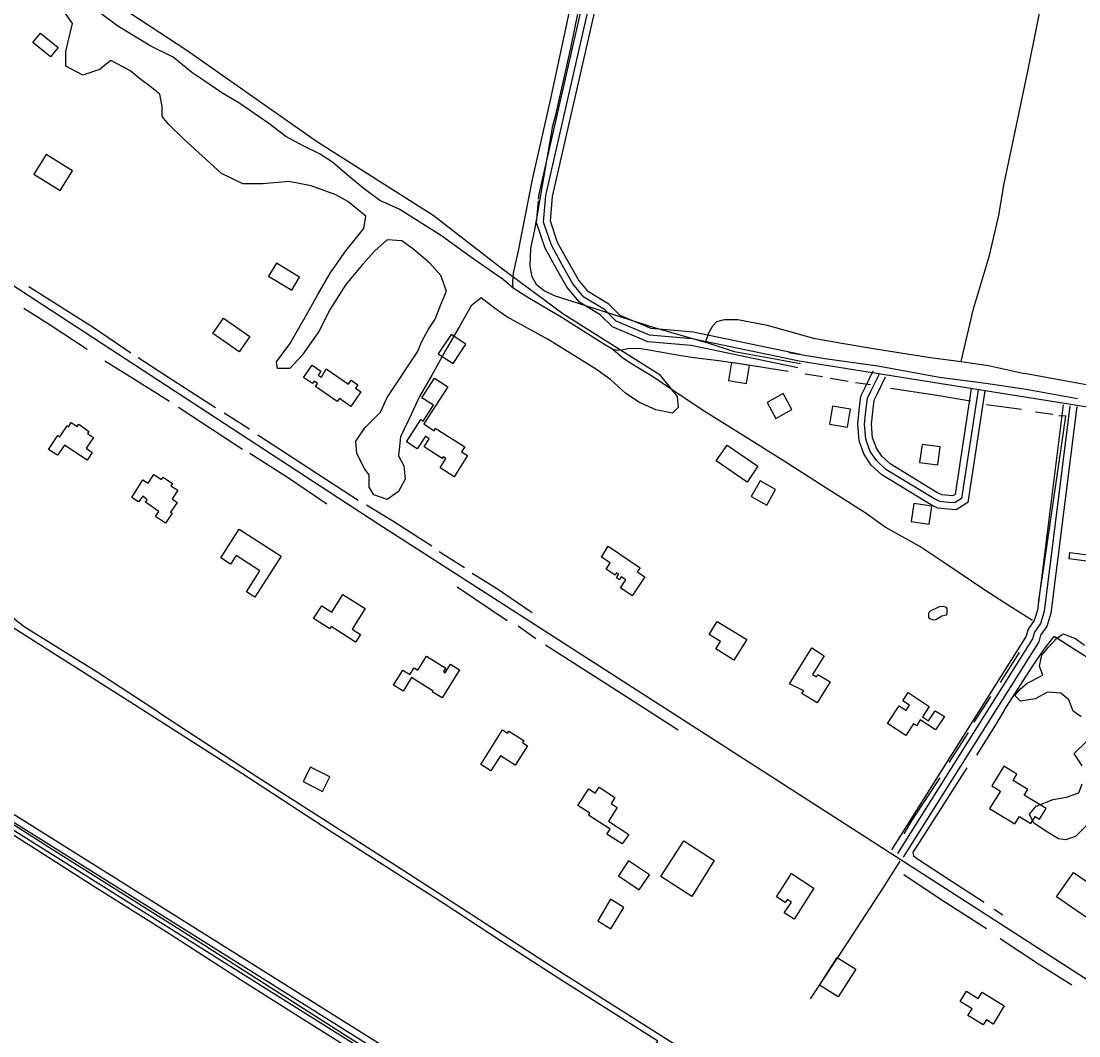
# Model space of a CAD drawing. Extents: x 3297772 to 3335630, y 634068 to 659439.
# Drawn here: x 3303531 to 3305852, y 655156 to 657384 of the extents above; entities that cross this region are included whole.
import ezdxf

# ---------------------------------------------------------------- set-up
doc = ezdxf.new("R2010")
doc.units = 0
for name, color, linetype in [('V-BLDG-OTLN', 7, 'Continuous'), ('V-DTCH-CNTR', 7, 'Continuous'), ('V-ROAD-CNTR', 7, 'Continuous'), ('V-SITE-VEGE', 7, 'Continuous'), ('V-TOPO-SHOR', 7, 'Continuous')]:
    doc.layers.add(name, color=color, linetype=linetype)

msp = doc.modelspace()

# ---------------------------------------------------------------- linework, layer by layer
at = {"layer": 'V-BLDG-OTLN'}
for points in [[(3303572.9, 657357.4), (3303611.9, 657325.7), (3303595.5, 657305.6), (3303556.5, 657337.2)], [(3303558.8, 657047.8), (3303616.5, 657012.2), (3303643.1, 657055.1), (3303585.4, 657090.8)], [(3304141.9, 656821.9), (3304091.2, 656852.5), (3304073.9, 656823.8), (3304124.6, 656793.2)], [(3304009.6, 656658), (3303951.4, 656698.1), (3303974.7, 656731.9), (3304032.9, 656691.8)], [(3304478.6, 656632), (3304506.9, 656674.8), (3304474.6, 656696.1), (3304446.3, 656653.3)], [(3304200.5, 656620.7), (3304249.3, 656587.1), (3304255.2, 656595.7), (3304269.9, 656585.6), (3304264.6, 656577.9), (3304276.2, 656570), (3304254.3, 656538), (3304229.2, 656555.3), (3304224.6, 656548.6), (3304176.6, 656581.7), (3304181.2, 656588.4), (3304173.7, 656593.6), (3304170.2, 656588.4), (3304150.8, 656601.8), (3304169.4, 656628.6), (3304188.7, 656615.3), (3304183, 656607), (3304190, 656602.4)], [(3305129.2, 656627.6), (3305089.7, 656634.2), (3305083.1, 656594.7), (3305122.6, 656588.1)], [(3304439.5, 656490.4), (3304504.6, 656449.6), (3304497.4, 656438.2), (3304510.3, 656430.1), (3304481.4, 656383.9), (3304450.2, 656403.4), (3304463.1, 656423.9), (3304457.1, 656427.6), (3304454.9, 656424.1), (3304415.4, 656449.7), (3304426.6, 656467), (3304418, 656472.5), (3304400.2, 656445.1), (3304376.3, 656460.6), (3304408.1, 656509.5), (3304413.3, 656506.1), (3304435.6, 656540.6), (3304410, 656557.1), (3304437.8, 656600.2), (3304467.2, 656581.3), (3304414.4, 656499.6), (3304437.5, 656484.7)], [(3305167.8, 656547), (3305187, 656511.9), (3305222.1, 656531.1), (3305202.9, 656566.2)], [(3305350.8, 656532), (3305311.3, 656538.5), (3305304.7, 656499.1), (3305344.2, 656492.5)], [(3303675.8, 656420.2), (3303625.6, 656453.2), (3303610.9, 656430.8), (3303591, 656443.9), (3303611.2, 656474.6), (3303615.9, 656471.5), (3303631.6, 656495.3), (3303634.5, 656493.5), (3303640.5, 656502.6), (3303653.5, 656493.9), (3303657, 656499), (3303679.1, 656483.3), (3303676.2, 656479), (3303689.6, 656469.6), (3303673.3, 656446.5), (3303686.6, 656437.1)], [(3305080.2, 656453.3), (3305147.9, 656406.7), (3305124.2, 656372.1), (3305056.4, 656418.7)], [(3305508, 656454.8), (3305502.7, 656415.1), (3305542.3, 656409.9), (3305547.6, 656449.5)], [(3303773.8, 656337.9), (3303797.7, 656377.2), (3303809.3, 656369.9), (3303822, 656389), (3303838.9, 656377.8), (3303842.1, 656382.6), (3303862.7, 656368.9), (3303859.5, 656363.9), (3303874.4, 656354), (3303862.1, 656335.2), (3303873.5, 656327.5), (3303858.9, 656306), (3303862.2, 656303.7), (3303847.4, 656282), (3303825.8, 656296.7), (3303832.9, 656307.6), (3303803.4, 656327.8), (3303807.1, 656333.3), (3303797.7, 656341), (3303788.3, 656328.4)], [(3305186.7, 656355.6), (3305152.4, 656374.8), (3305133, 656340.2), (3305167.3, 656321)], [(3305529.2, 656319.2), (3305489.7, 656324.9), (3305483.9, 656285.3), (3305523.5, 656279.6)], [(3304009, 656268.4), (3304101.2, 656209.5), (3304043.8, 656119.6), (3304025.4, 656131.3), (3304054.7, 656177.2), (3304002.4, 656210.6), (3303990.5, 656192), (3303969, 656205.8)], [(3304818.8, 656231.1), (3304889.3, 656184.1), (3304883.1, 656174.9), (3304899.7, 656163.9), (3304872.1, 656122.5), (3304846.2, 656139.8), (3304857.7, 656157.1), (3304847.8, 656163.7), (3304843.7, 656157.5), (3304837.3, 656161.8), (3304842.4, 656169.7), (3304837.5, 656172.9), (3304834.2, 656168), (3304814.8, 656180.7), (3304823.8, 656194.5), (3304804.8, 656207)], [(3305832.6, 656217.7), (3305882.1, 656211), (3305880.2, 656197.2), (3305830.7, 656203.8)], [(3304236.9, 656125.1), (3304285.7, 656094.2), (3304257.2, 656049.2), (3304275.6, 656037.6), (3304264.8, 656020.6), (3304211, 656054.7), (3304207.9, 656049.9), (3304172.6, 656072.3), (3304190.5, 656100.6), (3304212.6, 656086.7)], [(3305123.7, 656026.4), (3305094.9, 655981), (3305055.1, 656006.2), (3305065.3, 656022.2), (3305040.7, 656037.8), (3305058.4, 656065.8)], [(3305217.3, 655929.1), (3305265.8, 656007.8), (3305293.4, 655990.7), (3305267.9, 655949.4), (3305276.2, 655944.3), (3305279.5, 655949.6), (3305306, 655933.3), (3305277.6, 655887.3), (3305244.5, 655907.7), (3305248.3, 655913.9)], [(3304435, 655913.1), (3304387.5, 655942.7), (3304369.1, 655913), (3304347.9, 655926.2), (3304368.3, 655958.9), (3304383.6, 655949.3), (3304393.1, 655964.6), (3304401.3, 655959.5), (3304420.3, 655990), (3304462.5, 655963.7), (3304457.6, 655955.9), (3304461.5, 655953.6), (3304473, 655972.3), (3304492.8, 655960), (3304454.8, 655898.5), (3304433.1, 655911.9)], [(3305472.2, 655815.8), (3305432.2, 655841.8), (3305457.6, 655880.9), (3305472.9, 655870.9), (3305480.5, 655882.5), (3305465.8, 655892), (3305477.4, 655909.8), (3305523.9, 655879.6), (3305508.8, 655856.4), (3305522.3, 655847.6), (3305537, 655870.2), (3305557, 655857.2), (3305537.8, 655827.8), (3305504, 655849.8), (3305495.9, 655837.3), (3305489.5, 655841.4)], [(3304539.3, 655752), (3304587.2, 655827.8), (3304598.3, 655820.7), (3304601.2, 655825.2), (3304633.7, 655804.6), (3304630.9, 655800.2), (3304642, 655793.2), (3304615.2, 655750.8), (3304582.8, 655771.3), (3304561.8, 655738.1)], [(3304208.2, 655724.7), (3304165.6, 655746.3), (3304149.5, 655714.7), (3304192.2, 655693.1)], [(3305687.3, 655748.6), (3305660.8, 655705.5), (3305679.9, 655693.7), (3305656.4, 655655.5), (3305711.7, 655621.5), (3305721.8, 655637.8), (3305747, 655622.3), (3305756.6, 655637.8), (3305765.9, 655632), (3305780.2, 655655.2), (3305732.2, 655684.7), (3305740, 655697.3), (3305707.9, 655717.2), (3305716.3, 655730.8)], [(3304849.7, 655577.6), (3304816.2, 655599.4), (3304823.3, 655610.2), (3304776, 655641.1), (3304778.8, 655645.4), (3304752.8, 655662.4), (3304776.4, 655698.7), (3304790.6, 655689.4), (3304799, 655702.2), (3304834.1, 655679.4), (3304825.5, 655666.2), (3304838.8, 655657.5), (3304819.5, 655627.9), (3304864.3, 655598.7)], [(3305051.7, 655541.4), (3305002.6, 655462.5), (3304934.8, 655506.3), (3304985.2, 655584.3)], [(3305871.3, 655414.7), (3305803.3, 655461.2), (3305840.2, 655515.3), (3305874.9, 655491.6), (3305919.3, 655556.6), (3305952.7, 655533.7)], [(3304841.6, 655507.6), (3304887.3, 655477), (3304909.5, 655510.2), (3304863.9, 655540.8)], [(3305270.7, 655480.5), (3305227.2, 655412.2), (3305205.7, 655426.2), (3305221.2, 655450), (3305212, 655456), (3305207.6, 655449.3), (3305188.4, 655461.8), (3305221.4, 655512.5)], [(3304825.3, 655391.4), (3304853.8, 655438.4), (3304824.5, 655456.2), (3304796.1, 655409.1)], [(3305362.6, 655302.8), (3305324.1, 655241.7), (3305283.2, 655267.5), (3305321.8, 655328.6)], [(3305640, 655252.2), (3305688.5, 655222.1), (3305663.9, 655182.3), (3305649.1, 655191.4), (3305642.3, 655180.4), (3305608.8, 655201.1), (3305617.7, 655215.5), (3305591.3, 655231.9), (3305605.2, 655254.5), (3305631.5, 655238.2)]]:
    msp.add_lwpolyline(points, close=True, dxfattribs=at)
at = {"layer": 'V-DTCH-CNTR'}
for points in [[(3305241.3, 656631.6), (3305096.5, 656658.1), (3305038.3, 656676.9), (3305032.9, 656678.5), (3304918.6, 656711.6), (3304701.1, 656780.6), (3304678.6, 656791.9), (3304662.4, 656804.6), (3304652.5, 656822.7), (3304648.2, 656846.2), (3304649.6, 656885.2), (3304658.1, 656925.7), (3304697.5, 657153.8), (3304704.2, 657177.9), (3304736.9, 657324.2), (3304787.6, 657573.2), (3304801.9, 657633.6)], [(3305739.8, 657270.4), (3305761.5, 657379.7), (3305800.9, 657575.7), (3305813.3, 657634.6)], [(3305593.9, 656636.8), (3305621.2, 656752.2), (3305656.2, 656869.2), (3305676.2, 656957.7), (3305688.1, 657027.8), (3305706.4, 657114.1), (3305739.8, 657270.4)], [(3305032.9, 656678.5), (3305040.2, 656700), (3305048.9, 656715.3), (3305057.6, 656724.5), (3305074.6, 656728.8), (3305104, 656729.2), (3305168, 656716.6), (3305269.5, 656687.9), (3305331.9, 656676.9), (3305410.5, 656664.1), (3305526.9, 656645.3), (3305593.9, 656636.8), (3305603.3, 656635.6), (3305654.2, 656627.8), (3305732.7, 656610.4)], [(3307075.7, 656383.1), (3306935.6, 656405.4), (3306788, 656430.3), (3306771.3, 656433), (3306649.5, 656453), (3306494.5, 656479.6), (3306348, 656504.9), (3306221.3, 656524.9), (3306060.3, 656553.6), (3305923, 656576.1), (3305864.5, 656586.6), (3305848.8, 656589.5), (3305732.7, 656610.4)], [(3304730.3, 654846.1), (3304846, 655020.4), (3304928.1, 655144.5), (3304712.7, 655280.8), (3304584.9, 655363.8), (3304459, 655446), (3304209, 655605.6), (3304012.8, 655733.4), (3303779.2, 655883.3), (3303513.1, 656052)], [(3305640.2, 654272.2), (3305552.6, 654327.3), (3305386.5, 654433.7), (3305138.3, 654590.6), (3304941.2, 654713.8), (3304730.3, 654846.1), (3304516.8, 654982.7), (3304228.6, 655165.8), (3303890.9, 655381.5), (3303598.9, 655565.4), (3303315.7, 655746.3), (3303309.6, 655750.2), (3303272.9, 655773.6), (3303195.7, 655822.8)]]:
    msp.add_lwpolyline(points, dxfattribs=at)
at = {"layer": 'V-ROAD-CNTR'}
for points in [[(3304666.5, 656993.1), (3304667.5, 657003.7), (3304811.7, 657636.6)], [(3305238.5, 656637.5), (3305003.5, 656686.4), (3304909.9, 656694.5), (3304836.9, 656725.2), (3304811, 656751), (3304765.9, 656778.3), (3304741.6, 656807.5), (3304718.8, 656847.4), (3304694.5, 656891.8), (3304677, 656942.8), (3304682.4, 657001.3), (3304827.1, 657636.6)], [(3304695.5, 656980.3), (3304697.2, 656999), (3304842.5, 657636.6)], [(3307155.2, 654451.4), (3305570.3, 655472.8), (3304315.7, 656279), (3303258.8, 656968.8)], [(3305235.4, 656622.8), (3305001.3, 656671.5), (3304906.3, 656679.7), (3304828.4, 656712.5), (3304801.7, 656739.1), (3304756, 656766.8), (3304729.2, 656799), (3304705.7, 656840.1), (3304680.7, 656885.7), (3304661.7, 656941), (3304666.2, 656989.6)], [(3305241.5, 656652.2), (3305005.7, 656701.3), (3304913.5, 656709.2), (3304845.4, 656737.9), (3304820.3, 656762.9), (3304775.8, 656789.8), (3304754, 656816.1), (3304731.9, 656854.7), (3304708.2, 656897.9), (3304692.2, 656944.7), (3304695.5, 656980.3)], [(3301868.5, 656682.4), (3302565.2, 656232.5), (3303400.7, 655696.5), (3304688.1, 654889), (3305185.7, 654571.2), (3306143.6, 653957.8), (3306484.9, 653739.3), (3306512.3, 653719.4), (3306551.9, 653712.6), (3306596.7, 653691.7), (3307229.5, 653285.8)], [(3308873.7, 656054.6), (3308277.1, 656147.8), (3306972.9, 656359.4), (3306008.8, 656514.5), (3305238.5, 656637.5)], [(3305645.7, 656572.6), (3305608.3, 656326.9), (3305583.2, 656311.1), (3305564.9, 656312.5), (3305542.8, 656314.7), (3305526.2, 656323), (3305419.6, 656387.9), (3305396.5, 656409.3), (3305380.8, 656432.7), (3305370.1, 656462.8), (3305366.8, 656499.4), (3305369.9, 656529.6), (3305373.7, 656560.8), (3305383.2, 656579.8), (3305400.9, 656616)], [(3305630.9, 656574.8), (3305594.5, 656336), (3305579.4, 656326.4), (3305566.2, 656327.4), (3305547, 656329.3), (3305533.5, 656336.1), (3305428.7, 656399.9), (3305408, 656419.1), (3305394.3, 656439.5), (3305384.8, 656466), (3305381.8, 656499.3), (3305384.9, 656527.9), (3305388.3, 656556.5), (3305396.6, 656573.1), (3305414.4, 656609.4)], [(3305616.1, 656577.1), (3305580.7, 656345), (3305575.6, 656341.8), (3305567.5, 656342.4), (3305551.3, 656344), (3305540.7, 656349.3), (3305437.8, 656412), (3305419.5, 656428.9), (3305407.8, 656446.3), (3305399.6, 656469.3), (3305396.9, 656499.2), (3305399.8, 656526.3), (3305402.8, 656552.1), (3305410, 656566.4), (3305427.8, 656602.8)], [(3305817.6, 656541.6), (3305761.5, 656091), (3305754.4, 656068.3), (3305740.8, 656048.8), (3305736.5, 656034.1), (3305441.2, 655564.6)], [(3305832.5, 656539.7), (3305776.2, 656087.8), (3305768, 656061.7), (3305754.5, 656042.2), (3305750.3, 656027.9), (3305453.9, 655556.6)], [(3305847.4, 656537.9), (3305790.9, 656084.5), (3305781.6, 656055), (3305768.3, 656035.7), (3305764.2, 656021.7), (3305466.6, 655548.6)], [(3303329.9, 655759.8), (3303408.8, 655709.2), (3304696.2, 654901.7), (3304734.7, 654877.1)], [(3303314, 655734.4), (3303392.7, 655683.9), (3304680.1, 654876.4), (3304718.6, 654851.8)], [(3305459, 655540), (3305421.2, 655480.2), (3305346.5, 655364.8), (3305262.1, 655237.5)]]:
    msp.add_lwpolyline(points, dxfattribs=at)
at = {"layer": 'V-SITE-VEGE'}
for points in [[(3303756.8, 657410.4), (3303891.9, 657321.9), (3304179.3, 657120.4), (3304434.7, 656958.2), (3304587, 656840.2), (3304719.7, 656741.8), (3304930.9, 656609.1), (3304970.2, 656560), (3304972.7, 656535.4), (3304960.4, 656523.1), (3304923.5, 656530.5), (3304886.7, 656547.7), (3304857.2, 656567.3), (3304825.3, 656596.8), (3304793.4, 656619), (3304687.7, 656685.3), (3304596.9, 656734.5), (3304569.8, 656754.1), (3304540.4, 656776.3), (3304518.3, 656759.1), (3304493.7, 656714.8), (3304461.8, 656660.7), (3304432.3, 656606.7), (3304405.3, 656560), (3304380.7, 656508.3), (3304363.5, 656471.5), (3304358.6, 656429.7), (3304370.9, 656407.6), (3304373.3, 656378.1), (3304358.6, 656351), (3304334, 656333.8), (3304304.6, 656343.7), (3304294.7, 656360.9), (3304294.7, 656387.9), (3304284.9, 656400.2), (3304267.7, 656434.6), (3304265.3, 656461.6), (3304284.9, 656491.1), (3304319.3, 656525.5), (3304334, 656557.5), (3304400.4, 656658.3), (3304410.2, 656680.4), (3304424.9, 656707.4), (3304439.7, 656729.6), (3304451.9, 656761.5), (3304464.2, 656791), (3304451.9, 656825.4), (3304427.4, 656852.5), (3304393, 656882), (3304366, 656901.6), (3304334, 656904.1), (3304307, 656879.5), (3304280, 656850), (3304243.2, 656805.8), (3304208.8, 656751.7), (3304184.2, 656702.5), (3304147.4, 656650.9), (3304120.4, 656621.4), (3304093.3, 656621.4), (3304090.9, 656636.2), (3304120.4, 656675.5), (3304159.7, 656744.3), (3304181.8, 656783.6), (3304208.8, 656830.3), (3304243.2, 656879.5), (3304282.5, 656928.7), (3304287.4, 656955.7), (3304248.1, 656987.6), (3304221.1, 657002.4), (3304167, 657022.1), (3304117.9, 657031.9), (3304061.4, 657027), (3304017.2, 657027), (3303970.5, 657049.1), (3303887, 657125.3), (3303855.1, 657157.2), (3303840.3, 657174.5), (3303840.3, 657196.6), (3303835.4, 657223.6), (3303813.3, 657240.8), (3303793.7, 657255.6), (3303769.1, 657275.2), (3303727.4, 657297.4), (3303702.8, 657277.7), (3303665.9, 657265.4), (3303629.1, 657285.1), (3303629.1, 657317), (3303634, 657339.1), (3303643.8, 657378.5), (3303626.6, 657403)], [(3305770.9, 655992.2), (3305785.7, 656009.4), (3305802.9, 656029), (3305817.6, 656038.9), (3305844.6, 656029), (3305864.3, 656014.3)], [(3305856.9, 655857), (3305839.7, 655869.3), (3305829.9, 655893.8), (3305812.7, 655908.6), (3305783.2, 655911), (3305756.2, 655896.3), (3305724.3, 655891.4), (3305712, 655903.7), (3305724.3, 655918.4), (3305739, 655930.7), (3305773.4, 655947.9), (3305766, 655967.6), (3305770.9, 655992.2)], [(3305859.4, 655748.8), (3305842.2, 655775.9), (3305869.2, 655802.9)], [(3305869.2, 655618.5), (3305844.6, 655594), (3305822.5, 655586.6), (3305807.8, 655589), (3305783.2, 655603.8), (3305753.7, 655623.5), (3305743.9, 655643.1), (3305758.7, 655660.3), (3305795.5, 655675.1), (3305825, 655680), (3305852, 655689.8), (3305859.4, 655709.5)]]:
    msp.add_lwpolyline(points, dxfattribs=at)
at = {"layer": 'V-TOPO-SHOR'}
for p, q in [((3305289.6, 656603.3), (3305251.5, 656608.6)), ((3305345.7, 656593.1), (3305306, 656599.1)), ((3305394.7, 656585.3), (3305362, 656589.7)), ((3305535.7, 656562.8), (3305439.1, 656577.5)), ((3305849.1, 656554.8), (3305736.7, 656575.4)), ((3305614.7, 656549.4), (3305535.7, 656562.8)), ((3305726.4, 656531), (3305649.2, 656541.9)), ((3304031.6, 656487.9), (3303976, 656523.1)), ((3305795.3, 656520.6), (3305757.3, 656525.7)), ((3304503.9, 656183.9), (3304448.2, 656219.1)), ((3304597.3, 656067.6), (3304487.6, 656141.2)), ((3304660.7, 656027.6), (3304621.4, 656055.5)), ((3305947, 655937.9), (3305797.9, 656032.9)), ((3305680.1, 655931.9), (3305722.1, 655997.8)), ((3305622.2, 655845.1), (3305658.8, 655901.2)), ((3305567.6, 655756.4), (3305609.6, 655822.5)), ((3305685.6, 655421.2), (3305666, 655434))]:
    msp.add_line(p, q, dxfattribs=at)
for points in [[(3304610.3, 656797.4), (3304609.8, 656811.5), (3304611.6, 656830.9), (3304622.5, 656880), (3304653.1, 657036.4), (3304692.5, 657210.7), (3304726.2, 657367.1), (3304764.2, 657549.2), (3304780.6, 657633.6)], [(3304809.8, 656674.8), (3304719.4, 656731.7), (3304642.8, 656777.4), (3304610.3, 656797.4), (3304588.8, 656816.5), (3304565.6, 656833.2), (3304516.9, 656866.8), (3304453.6, 656912.3), (3304360.1, 656971.5), (3304318.2, 656990.1), (3304280.4, 657018), (3304246.5, 657046.7), (3304214.1, 657074.5), (3304185.5, 657092.9), (3304151.4, 657109.1), (3304112, 657130.8), (3304074.2, 657159.4), (3304010.8, 657203.4), (3303971.4, 657226.6), (3303932, 657253.8), (3303905.7, 657271.4), (3303864.1, 657304.8), (3303815.3, 657329), (3303742.6, 657373.1), (3303673.9, 657424.1)], [(3303832.5, 655866.6), (3303697.3, 655954.6), (3303537.2, 656053.9), (3303513.3, 656073), (3303493.3, 656092.8), (3303464.8, 656113.6), (3303306.3, 656215.2), (3303190.3, 656288.8), (3302949.1, 656437), (3302797.6, 656537), (3302745.1, 656574.5), (3302609.8, 656658.6), (3302514, 656721), (3302378, 656809.8), (3302271.3, 656878.6), (3302195.5, 656925.8), (3302126, 656970.7), (3302038, 657034.5), (3301989.3, 657065.7), (3301974.5, 657072.2), (3301958.7, 657077.8)], [(3303771.2, 656655.2), (3303688.5, 656711.1), (3303547.8, 656800.7)], [(3303676, 656662.9), (3303594.1, 656716.5), (3303536.9, 656753.3)], [(3305214.1, 656614.6), (3305176.7, 656620.7), (3305117.5, 656630.2), (3305061.4, 656638.1), (3305002.2, 656645.3), (3304961.7, 656652.2), (3304913.4, 656660.7), (3304886.2, 656665), (3304862, 656664.6), (3304848.7, 656661.7), (3304840.1, 656661.1), (3304829.1, 656662.8), (3304809.8, 656674.8)], [(3303957.4, 656535.1), (3303863.1, 656595.9), (3303787.4, 656644.8)], [(3305750.5, 656068.3), (3305699.4, 656100.4), (3305646.1, 656134.8), (3305558, 656193.9), (3305503.2, 656230.7), (3305427.3, 656273.3), (3305383.3, 656304.4), (3305301.4, 656356.4), (3305205.5, 656418), (3305115.1, 656474.1), (3305030, 656527.7), (3304982.1, 656558.9), (3304916.4, 656603.7), (3304876.2, 656627.7), (3304851.5, 656643.7), (3304829.1, 656662.8)], [(3305736.7, 656575.4), (3305648, 656588.3), (3305546.2, 656601.5), (3305410.6, 656626.8), (3305294.9, 656642.5), (3305215.6, 656655.4)], [(3303856.2, 656549.2), (3303764.2, 656606.9), (3303714.7, 656637.3)], [(3304016.9, 656443.6), (3303950.4, 656486.8), (3303876.2, 656535.6)], [(3305763.7, 656107.5), (3305777.3, 656199.9), (3305823.9, 656516.7), (3305808.3, 656517.8)], [(3304270.4, 656331.9), (3304178.5, 656391.9), (3304050.2, 656475.1)], [(3304201.6, 656323.6), (3304115.1, 656382), (3304032.4, 656434.8)], [(3304432, 656231), (3304346.2, 656286.3), (3304289, 656321.5)], [(3304652.3, 656084.7), (3304571.9, 656139.9), (3304520.9, 656171.1)], [(3305535.5, 656069.2), (3305530.7, 656069.9), (3305525.4, 656071.8), (3305523.1, 656075.4), (3305522.6, 656083.1), (3305523.8, 656086.1), (3305526.9, 656089.6), (3305546.1, 656098.9), (3305553.3, 656099.4), (3305558.6, 656098.1), (3305560.4, 656097.5), (3305562.1, 656093.9), (3305562.6, 656085.5), (3305561.9, 656080.7), (3305561.3, 656079.6), (3305551.1, 656077.9), (3305547.5, 656075.6), (3305539.7, 656070.3), (3305535.5, 656069.2)], [(3305693.6, 655878.8), (3305749.6, 655966.4), (3305778.4, 656008.2), (3305797.9, 656032.9)], [(3304973, 655827.5), (3304847.8, 655907.6), (3304681.6, 656014)], [(3305628.2, 655772.9), (3305671.2, 655841.4), (3305693.6, 655878.8)], [(3303832.5, 655866.6), (3304052.4, 655722.9), (3304381, 655512.8), (3304680.3, 655318.7), (3304905.7, 655175.9), (3305132.9, 655032.1), (3305360.1, 654882.8), (3305621.1, 654714.8), (3305811.9, 654592.6)], [(3305644.2, 655449.4), (3305572.1, 655496.1), (3305495.5, 655545.6), (3305490, 655551.1), (3305488.3, 655559.4), (3305497.6, 655573.1), (3305606.8, 655744.7)], [(3304694.3, 654848.2), (3304567.4, 654929.4), (3304457.9, 654997.6), (3304296.4, 655100.3), (3304153.1, 655189.9), (3304014.4, 655277.7), (3303849.2, 655384.4), (3303690.2, 655484.5), (3303554.2, 655571), (3303389.8, 655675.1), (3303325.9, 655714.4)], [(3305468.7, 655599.9), (3305486.4, 655630), (3305547.5, 655723.1)], [(3305649.2, 655391.3), (3305545.3, 655458), (3305467.9, 655509.5)], [(3305837.1, 655267.3), (3305765.5, 655312.3), (3305679.7, 655369.3)]]:
    msp.add_lwpolyline(points, dxfattribs=at)

doc.saveas('drawing.dxf')
